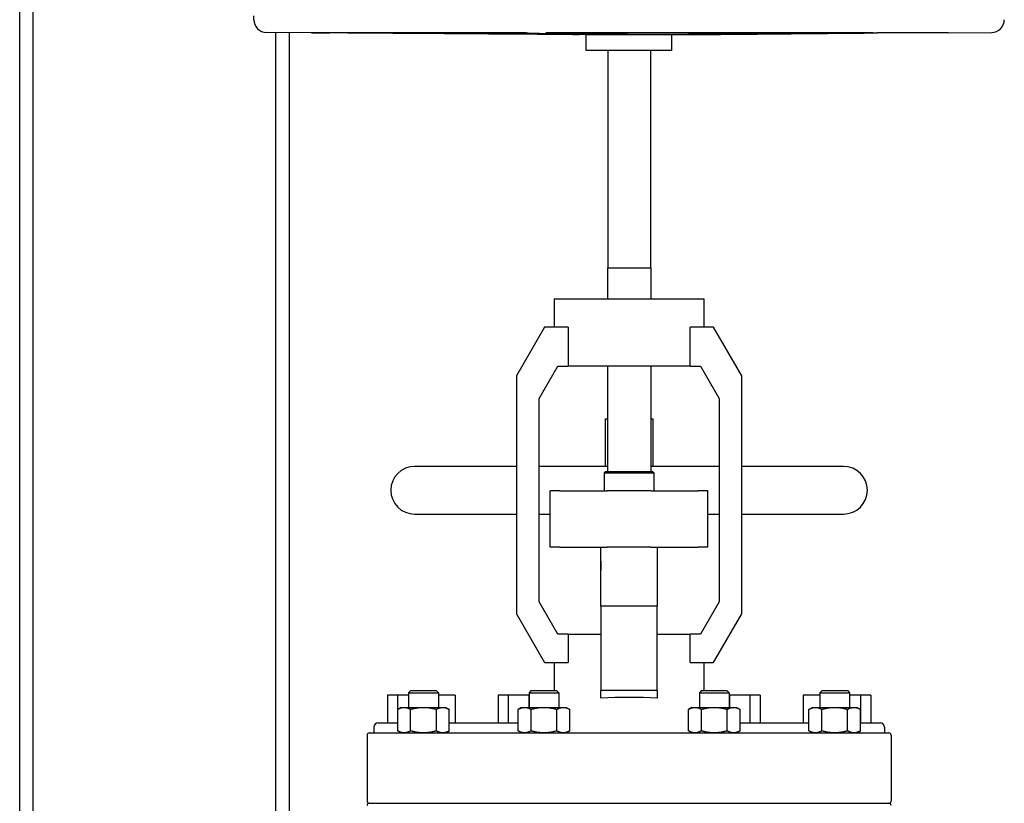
# Model space of a CAD drawing. Header units: inches. Extents: x 24 to 1128, y -94 to 748.
# Tile 362 of 573: x 598 to 627, y 320 to 343. Entities that reach past the tile are written whole.
import ezdxf

# ---------------------------------------------------------------- set-up
doc = ezdxf.new("R2010")
doc.units = ezdxf.units.IN
doc.header["$LTSCALE"] = 32
doc.header["$MEASUREMENT"] = 0
doc.layers.add('Visible (ANSI)', color=7, linetype='Continuous', lineweight=30)

msp = doc.modelspace()

# ---------------------------------------------------------------- linework, layer by layer
at = {"layer": 'Visible (ANSI)'}
for p, q in [((598.47989, 297.50112), (598.47989, 396.42862)), ((598.87989, 297.50112), (598.87989, 396.42862)), ((605.35989, 343.00733), (605.35989, 343.12533)), ((615.12339, 342.56632), (605.73123, 342.63334)), ((606.00989, 297.50112), (606.00989, 342.63135)), ((606.40989, 297.50112), (606.40989, 342.62849)), ((612.67243, 342.62419), (607.05395, 342.62419)), ((623.41934, 342.62419), (614.32844, 342.62419)), ((615.12339, 342.10733), (615.12339, 342.56632)), ((617.64339, 342.56632), (615.12339, 342.56632)), ((617.64339, 342.56632), (618.3246, 342.57118)), ((617.64339, 342.10733), (617.64339, 342.56632)), ((625.75337, 342.62419), (624.4428, 342.62419)), ((625.75337, 342.62419), (627.03556, 342.63334)), ((617.64339, 342.10733), (615.12339, 342.10733)), ((615.75839, 342.10733), (615.75839, 335.72433)), ((617.00839, 342.10733), (617.00839, 335.72433)), ((615.74739, 335.72433), (615.74739, 334.80762)), ((615.74739, 335.72433), (617.01939, 335.72433)), ((617.01939, 335.72433), (617.01939, 334.80762)), ((614.18454, 334.80762), (614.18454, 333.98062)), ((614.18454, 334.80762), (618.58225, 334.80762)), ((618.58225, 334.80762), (618.58225, 333.98062)), ((613.90239, 333.98062), (613.07539, 332.54822)), ((614.59092, 333.98062), (613.90239, 333.98062)), ((614.59092, 333.98062), (614.59092, 332.83782)), ((618.86439, 333.98062), (618.17587, 333.98062)), ((618.17587, 332.83782), (618.17587, 333.98062)), ((619.69139, 332.54822), (618.86439, 333.98062)), ((613.73699, 331.88289), (614.28833, 332.83782)), ((614.28833, 332.83782), (614.59092, 332.83782)), ((618.17587, 332.83782), (614.59092, 332.83782)), ((615.74739, 332.83782), (615.74739, 329.74033)), ((617.01939, 332.83782), (617.01939, 329.74033)), ((618.17587, 332.83782), (618.47846, 332.83782)), ((618.47846, 332.83782), (619.02979, 331.88289)), ((613.07539, 332.54822), (613.07539, 325.56403)), ((619.69139, 325.56403), (619.69139, 332.54822)), ((613.73699, 325.91356), (613.73699, 331.88289)), ((619.02979, 331.88289), (619.02979, 325.91356)), ((615.68339, 331.28862), (615.68339, 329.88862)), ((615.68339, 331.28862), (615.74739, 331.28862)), ((617.01939, 331.28862), (617.08339, 331.28862)), ((617.08339, 331.28862), (617.08339, 329.88862)), ((613.07539, 329.88862), (610.08339, 329.88862)), ((615.74739, 329.88862), (613.73699, 329.88862)), ((619.02979, 329.88862), (617.01939, 329.88862)), ((622.68339, 329.88862), (619.69139, 329.88862)), ((615.69389, 329.74033), (615.65489, 329.70133)), ((615.65489, 329.70133), (615.65489, 329.16862)), ((615.65489, 329.70133), (617.11189, 329.70133)), ((615.69389, 329.74033), (617.07289, 329.74033)), ((617.07289, 329.74033), (617.11189, 329.70133)), ((617.11189, 329.70133), (617.11189, 329.16862)), ((614.06779, 327.51462), (614.06779, 329.16862)), ((614.35063, 329.16862), (614.06779, 329.16862)), ((614.35063, 329.16862), (615.74329, 329.16862)), ((617.0235, 329.16862), (615.74329, 329.16862)), ((617.0235, 329.16862), (618.41616, 329.16862)), ((618.69899, 329.16862), (618.41616, 329.16862)), ((618.69899, 327.51462), (618.69899, 329.16862)), ((610.08339, 328.48862), (613.07539, 328.48862)), ((613.73699, 328.48862), (614.06779, 328.48862)), ((618.69899, 328.48862), (619.02979, 328.48862)), ((619.69139, 328.48862), (622.68339, 328.48862)), ((614.35063, 327.51462), (614.06779, 327.51462)), ((614.35063, 327.51462), (615.74329, 327.51462)), ((615.55659, 326.61246), (615.55659, 327.51462)), ((617.0235, 327.51462), (615.74329, 327.51462)), ((617.0235, 327.51462), (618.41616, 327.51462)), ((617.21019, 327.51462), (617.21019, 326.61246)), ((618.69899, 327.51462), (618.41616, 327.51462)), ((615.55639, 327.10233), (615.55639, 326.8335)), ((615.55639, 327.10233), (615.55659, 327.10233)), ((617.21019, 327.10233), (617.21039, 327.10233)), ((617.21039, 327.10233), (617.21039, 326.8335)), ((615.55639, 326.8335), (615.55659, 326.8335)), ((615.55659, 325.78562), (615.55659, 326.61246)), ((617.21019, 326.8335), (617.21039, 326.8335)), ((617.21019, 326.61246), (617.21019, 325.78562)), ((614.28833, 324.95862), (613.73699, 325.91356)), ((617.21019, 325.78562), (615.55659, 325.78562)), ((615.55659, 325.78562), (615.55659, 323.30462)), ((617.21019, 323.30462), (617.21019, 325.78562)), ((619.02979, 325.91356), (618.47846, 324.95862)), ((613.07539, 325.56403), (613.90239, 324.13162)), ((618.86439, 324.13162), (619.69139, 325.56403)), ((614.59092, 324.95862), (614.28833, 324.95862)), ((614.59092, 324.95862), (615.55659, 324.95862)), ((614.59092, 324.95862), (614.59092, 324.13162)), ((617.21019, 324.95862), (618.17587, 324.95862)), ((618.47846, 324.95862), (618.17587, 324.95862)), ((618.17587, 324.13162), (618.17587, 324.95862)), ((613.90239, 324.13162), (614.59092, 324.13162)), ((614.18454, 324.13162), (614.18454, 323.30462)), ((618.17587, 324.13162), (618.86439, 324.13162)), ((618.58225, 324.13162), (618.58225, 323.30462)), ((609.28339, 323.16862), (609.28339, 322.35862)), ((609.58339, 323.16862), (609.28339, 323.16862)), ((609.58339, 323.16862), (609.58339, 322.35862)), ((609.90538, 323.16862), (609.58339, 323.16862)), ((609.97153, 323.30462), (609.90538, 323.23847)), ((609.90538, 323.23847), (609.90538, 322.81412)), ((609.90538, 323.23847), (610.78038, 323.23847)), ((609.97153, 323.30462), (610.71423, 323.30462)), ((610.71423, 323.30462), (610.78038, 323.23847)), ((610.78038, 323.23847), (610.78038, 322.81412)), ((611.27384, 323.16862), (610.78038, 323.16862)), ((611.27384, 323.16862), (611.27384, 322.35862)), ((612.53339, 323.16862), (612.53339, 322.35862)), ((612.83339, 323.16862), (612.53339, 323.16862)), ((612.83339, 323.16862), (612.83339, 322.35862)), ((613.43339, 323.16862), (612.83339, 323.16862)), ((613.43339, 323.16862), (613.43339, 322.81412)), ((613.44383, 323.16862), (613.43339, 323.16862)), ((613.50998, 323.30462), (613.44383, 323.23847)), ((613.44383, 323.23847), (613.44383, 322.81412)), ((613.44383, 323.23847), (614.31883, 323.23847)), ((613.50998, 323.30462), (614.25268, 323.30462)), ((614.25268, 323.30462), (614.31883, 323.23847)), ((614.31883, 323.23847), (614.31883, 322.81412)), ((615.55659, 323.07981), (615.55659, 323.30462)), ((617.21019, 323.30462), (615.55659, 323.30462)), ((617.21019, 323.30462), (617.21019, 323.07981)), ((618.5141, 323.30462), (618.44795, 323.23847)), ((618.44795, 323.23847), (618.44795, 322.81412)), ((618.44795, 323.23847), (619.32295, 323.23847)), ((618.5141, 323.30462), (619.2568, 323.30462)), ((619.2568, 323.30462), (619.32295, 323.23847)), ((619.32295, 323.23847), (619.32295, 322.81412)), ((619.33339, 323.16862), (619.32295, 323.16862)), ((619.33339, 323.16862), (619.33339, 322.81412)), ((619.93339, 323.16862), (619.33339, 323.16862)), ((619.93339, 323.16862), (619.93339, 322.35862)), ((620.23339, 323.16862), (619.93339, 323.16862)), ((620.23339, 323.16862), (620.23339, 322.35862)), ((621.49294, 323.16862), (621.49294, 322.35862)), ((621.9864, 323.16862), (621.49294, 323.16862)), ((622.05255, 323.30462), (621.9864, 323.23847)), ((621.9864, 323.23847), (621.9864, 322.81412)), ((621.9864, 323.23847), (622.8614, 323.23847)), ((622.05255, 323.30462), (622.79525, 323.30462)), ((622.79525, 323.30462), (622.8614, 323.23847)), ((622.8614, 323.23847), (622.8614, 322.81412)), ((623.18339, 323.16862), (622.8614, 323.16862)), ((623.18339, 323.16862), (623.18339, 322.35862)), ((623.48339, 323.16862), (623.18339, 323.16862)), ((623.48339, 323.16862), (623.48339, 322.35862)), ((609.68688, 322.81412), (609.5854, 322.75553)), ((609.5854, 322.12272), (609.5854, 322.75553)), ((609.68688, 322.81412), (609.77477, 322.81412)), ((609.77477, 322.81412), (610.34288, 322.81412)), ((609.96414, 322.12272), (609.96414, 322.75553)), ((610.34288, 322.81412), (610.911, 322.81412)), ((610.72163, 322.12272), (610.72163, 322.75553)), ((610.911, 322.81412), (610.99888, 322.81412)), ((610.99888, 322.81412), (611.10037, 322.75553)), ((611.10037, 322.12272), (611.10037, 322.75553)), ((613.22533, 322.81412), (613.12385, 322.75553)), ((613.12385, 322.12272), (613.12385, 322.75553)), ((613.22533, 322.81412), (613.31322, 322.81412)), ((613.31322, 322.81412), (613.88133, 322.81412)), ((613.50259, 322.12272), (613.50259, 322.75553)), ((613.88133, 322.81412), (614.44945, 322.81412)), ((614.26007, 322.12272), (614.26007, 322.75553)), ((614.44945, 322.81412), (614.53733, 322.81412)), ((614.53733, 322.81412), (614.63882, 322.75553)), ((614.63882, 322.12272), (614.63882, 322.75553)), ((618.22945, 322.81412), (618.12797, 322.75553)), ((618.12797, 322.12272), (618.12797, 322.75553)), ((618.22945, 322.81412), (618.31734, 322.81412)), ((618.31734, 322.81412), (618.88545, 322.81412)), ((618.50671, 322.12272), (618.50671, 322.75553)), ((618.88545, 322.81412), (619.45357, 322.81412)), ((619.2642, 322.12272), (619.2642, 322.75553)), ((619.45357, 322.81412), (619.54145, 322.81412)), ((619.54145, 322.81412), (619.64294, 322.75553)), ((619.64294, 322.12272), (619.64294, 322.75553)), ((621.7679, 322.81412), (621.66642, 322.75553)), ((621.66642, 322.12272), (621.66642, 322.75553)), ((621.7679, 322.81412), (621.85579, 322.81412)), ((621.85579, 322.81412), (622.4239, 322.81412)), ((622.04516, 322.12272), (622.04516, 322.75553)), ((622.4239, 322.81412), (622.99202, 322.81412)), ((622.80264, 322.12272), (622.80264, 322.75553)), ((622.99202, 322.81412), (623.0799, 322.81412)), ((623.0799, 322.81412), (623.18139, 322.75553)), ((623.18139, 322.12272), (623.18139, 322.75553)), ((609.00839, 322.35862), (609.5854, 322.35862)), ((611.10037, 322.35862), (613.12385, 322.35862)), ((619.64294, 322.35862), (621.66642, 322.35862)), ((623.18139, 322.35862), (623.75839, 322.35862)), ((608.68739, 322.00112), (608.68739, 320.05962)), ((608.75039, 322.06412), (624.01639, 322.06412)), ((608.88339, 322.23362), (608.88339, 322.06412)), ((609.68688, 322.06412), (609.5854, 322.12272)), ((610.99888, 322.06412), (611.10037, 322.12272)), ((613.22533, 322.06412), (613.12385, 322.12272)), ((614.53733, 322.06412), (614.63882, 322.12272)), ((618.22945, 322.06412), (618.12797, 322.12272)), ((619.54145, 322.06412), (619.64294, 322.12272)), ((621.7679, 322.06412), (621.66642, 322.12272)), ((623.0799, 322.06412), (623.18139, 322.12272)), ((623.88339, 322.23362), (623.88339, 322.06412)), ((624.07939, 322.00112), (624.07939, 320.05962)), ((608.75039, 319.99662), (624.01639, 319.99662)), ((608.75039, 319.99662), (624.01639, 319.99662))]:
    msp.add_line(p, q, dxfattribs=at)
for centre, radius, start, end in [((605.73389, 343.00733), 0.374, 180, 269.591168), ((627.03289, 343.00733), 0.374, 270.408832, 0), ((610.08339, 329.18862), 0.7, 90, 270), ((622.68339, 329.18862), 0.7, 270, 90), ((616.38339, 328.83433), 2.165, 247.543237, 247.548964), ((616.38339, 328.83433), 2.165, 292.451036, 292.456763), ((609.00839, 322.23362), 0.125, 90, 180), ((623.75839, 322.23362), 0.125, 0, 90), ((608.75039, 322.00112), 0.063, 90, 180), ((624.01639, 322.00112), 0.063, 0, 90), ((608.75039, 320.05962), 0.063, 180, 270), ((608.75039, 319.93362), 0.063, 90, 180), ((624.01639, 320.05962), 0.063, 270, 0), ((624.01639, 319.93362), 0.063, 0, 90)]:
    msp.add_arc(centre, radius, start, end, dxfattribs=at)
msp.add_ellipse((616.38339, 322.72054), major_axis=(-2.19886, 0), ratio=0.17632698, start_param=4.32689867, end_param=5.09787929, dxfattribs=at)
for points, knots in [([(607.05395, 342.62419), (607.0479, 342.62419), (607.0549, 342.62409), (607.0975, 342.62372), (607.13309, 342.62344), (607.21905, 342.62279), (607.27493, 342.62238), (607.39959, 342.62148), (607.46837, 342.62098), (607.53347, 342.62052), (607.5537, 342.62037), (607.57444, 342.62023), (607.59537, 342.62008)], [-1.98568979, -1.98568979, -1.98568979, -1.98568979, -1.489271, -1.489271, -0.99285222, -0.99285222, -0.49642611, -0.49642611, 0, 0, 0, 0.15423018, 0.15423018, 0.15423018, 0.15423018]), ([(613.35764, 342.62008), (613.35285, 342.62023), (613.34696, 342.62037), (613.34001, 342.62052), (613.31762, 342.62098), (613.28112, 342.62148), (613.18628, 342.62238), (613.12795, 342.62279), (613.00827, 342.62344), (612.93926, 342.62372), (612.80125, 342.62409), (612.73225, 342.62419), (612.67243, 342.62419)], [-0.15423018, -0.15423018, -0.15423018, -0.15423018, 0, 0, 0, 0.49642611, 0.49642611, 0.99285222, 0.99285222, 1.489271, 1.489271, 1.98568979, 1.98568979, 1.98568979, 1.98568979]), ([(614.32844, 342.62419), (614.26488, 342.62419), (614.20021, 342.62409), (614.08853, 342.62372), (614.04152, 342.62344), (613.97497, 342.62279), (613.95117, 342.62238), (613.93337, 342.62148), (613.93938, 342.62098), (613.96277, 342.62037), (613.9697, 342.62023), (613.97785, 342.62008)], [1.98568979, 1.98568979, 1.98568979, 1.98568979, 2.48210857, 2.48210857, 2.97852735, 2.97852735, 3.47495346, 3.47495346, 3.97137957, 3.97137957, 4.12560975, 4.12560975, 4.12560975, 4.12560975]), ([(614.90081, 342.57275), (614.90807, 342.57255), (614.91231, 342.57237), (614.91658, 342.5719), (614.90978, 342.57163), (614.87476, 342.57127), (614.84654, 342.57118), (614.77931, 342.57118), (614.73521, 342.57127), (614.63432, 342.57163), (614.57753, 342.5719), (614.49285, 342.57237), (614.46145, 342.57255), (614.42925, 342.57275)], [0.63873151, 0.63873151, 0.63873151, 0.63873151, 0.87159914, 0.87159914, 1.30738491, 1.30738491, 1.74317067, 1.74317067, 2.17895643, 2.17895643, 2.61474219, 2.61474219, 2.84760983, 2.84760983, 2.84760983, 2.84760983]), ([(617.42124, 342.57275), (617.39354, 342.57255), (617.36475, 342.57237), (617.28272, 342.5719), (617.22173, 342.57163), (617.09919, 342.57127), (617.03765, 342.57118), (616.92887, 342.57118), (616.8734, 342.57127), (616.77602, 342.57163), (616.73412, 342.5719), (616.68606, 342.57237), (616.67088, 342.57255), (616.65826, 342.57275)], [0.63873151, 0.63873151, 0.63873151, 0.63873151, 0.87159914, 0.87159914, 1.30738491, 1.30738491, 1.74317067, 1.74317067, 2.17895643, 2.17895643, 2.61474219, 2.61474219, 2.84760983, 2.84760983, 2.84760983, 2.84760983]), ([(618.3246, 342.57118), (618.3246, 342.57118), (618.33442, 342.57127), (618.37513, 342.57163), (618.40602, 342.5719), (618.46099, 342.57237), (618.48302, 342.57255), (618.50741, 342.57275)], [1.74317067, 1.74317067, 1.74317067, 1.74317067, 2.17895643, 2.17895643, 2.61474219, 2.61474219, 2.84760983, 2.84760983, 2.84760983, 2.84760983]), ([(623.3014, 342.62008), (623.31937, 342.62023), (623.33647, 342.62037), (623.3524, 342.62052), (623.40367, 342.62098), (623.44988, 342.62148), (623.51593, 342.62238), (623.53576, 342.62279), (623.54776, 342.62344), (623.5407, 342.62372), (623.498, 342.62409), (623.46236, 342.62419), (623.41934, 342.62419)], [-0.15423018, -0.15423018, -0.15423018, -0.15423018, 0, 0, 0, 0.49642611, 0.49642611, 0.99285222, 0.99285222, 1.489271, 1.489271, 1.98568979, 1.98568979, 1.98568979, 1.98568979]), ([(624.4428, 342.62419), (624.40957, 342.62419), (624.3626, 342.62409), (624.25099, 342.62372), (624.18634, 342.62344), (624.05925, 342.62279), (623.98866, 342.62238), (623.853, 342.62148), (623.78794, 342.62098), (623.71707, 342.62037), (623.70061, 342.62023), (623.68471, 342.62008)], [1.98568979, 1.98568979, 1.98568979, 1.98568979, 2.48210857, 2.48210857, 2.97852735, 2.97852735, 3.47495346, 3.47495346, 3.97137957, 3.97137957, 4.12560975, 4.12560975, 4.12560975, 4.12560975])]:
    msp.add_open_spline(points, degree=3, knots=knots, dxfattribs=at)
for points, weights in [([(614.42925, 342.57275), (613.08092, 342.58109), (607.59537, 342.62008)], [3.22913550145, 2.37560125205, 1.06245079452]), ([(613.35764, 342.62008), (614.59634, 342.58109), (614.90081, 342.57275)], [1.05826131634, 2.36623373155, 3.21640230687]), ([(616.65826, 342.57275), (616.12941, 342.58109), (613.97785, 342.62008)], [3.21640230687, 2.36623373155, 1.05826131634]), ([(623.3014, 342.62008), (618.58141, 342.58109), (617.42124, 342.57275)], [1.05826131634, 2.36623373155, 3.21640230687]), ([(618.50741, 342.57275), (619.5289, 342.58109), (623.68471, 342.62008)], [3.21640230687, 2.36623373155, 1.05826131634]), ([(609.5854, 322.75553), (609.68688, 322.81412), (609.77477, 322.81412)], [1.01001874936, 1.04314139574, 1]), ([(609.77477, 322.81412), (609.86266, 322.81412), (609.96414, 322.75553)], [1, 1.04314139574, 1.01001874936]), ([(609.96414, 322.75553), (610.16711, 322.81412), (610.34288, 322.81412)], [1.01001874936, 1.04314139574, 1]), ([(610.34288, 322.81412), (610.51866, 322.81412), (610.72163, 322.75553)], [1, 1.04314139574, 1.01001874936]), ([(610.72163, 322.75553), (610.82311, 322.81412), (610.911, 322.81412)], [1.01001874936, 1.04314139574, 1]), ([(610.911, 322.81412), (610.99888, 322.81412), (611.10037, 322.75553)], [1, 1.04314139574, 1.01001874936]), ([(613.12385, 322.75553), (613.22533, 322.81412), (613.31322, 322.81412)], [1.01001874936, 1.04314139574, 1]), ([(613.31322, 322.81412), (613.40111, 322.81412), (613.50259, 322.75553)], [1, 1.04314139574, 1.01001874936]), ([(613.50259, 322.75553), (613.70556, 322.81412), (613.88133, 322.81412)], [1.01001874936, 1.04314139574, 1]), ([(613.88133, 322.81412), (614.05711, 322.81412), (614.26007, 322.75553)], [1, 1.04314139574, 1.01001874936]), ([(614.26007, 322.75553), (614.36156, 322.81412), (614.44945, 322.81412)], [1.01001874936, 1.04314139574, 1]), ([(614.44945, 322.81412), (614.53733, 322.81412), (614.63882, 322.75553)], [1, 1.04314139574, 1.01001874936]), ([(618.12797, 322.75553), (618.22945, 322.81412), (618.31734, 322.81412)], [1.01001874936, 1.04314139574, 1]), ([(618.31734, 322.81412), (618.40523, 322.81412), (618.50671, 322.75553)], [1, 1.04314139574, 1.01001874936]), ([(618.50671, 322.75553), (618.70968, 322.81412), (618.88545, 322.81412)], [1.01001874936, 1.04314139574, 1]), ([(618.88545, 322.81412), (619.06123, 322.81412), (619.2642, 322.75553)], [1, 1.04314139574, 1.01001874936]), ([(619.2642, 322.75553), (619.36568, 322.81412), (619.45357, 322.81412)], [1.01001874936, 1.04314139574, 1]), ([(619.45357, 322.81412), (619.54145, 322.81412), (619.64294, 322.75553)], [1, 1.04314139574, 1.01001874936]), ([(621.66642, 322.75553), (621.7679, 322.81412), (621.85579, 322.81412)], [1.01001874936, 1.04314139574, 1]), ([(621.85579, 322.81412), (621.94368, 322.81412), (622.04516, 322.75553)], [1, 1.04314139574, 1.01001874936]), ([(622.04516, 322.75553), (622.24813, 322.81412), (622.4239, 322.81412)], [1.01001874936, 1.04314139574, 1]), ([(622.4239, 322.81412), (622.59968, 322.81412), (622.80264, 322.75553)], [1, 1.04314139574, 1.01001874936]), ([(622.80264, 322.75553), (622.90413, 322.81412), (622.99202, 322.81412)], [1.01001874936, 1.04314139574, 1]), ([(622.99202, 322.81412), (623.0799, 322.81412), (623.18139, 322.75553)], [1, 1.04314139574, 1.01001874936]), ([(609.77477, 322.06412), (609.68688, 322.06412), (609.5854, 322.12272)], [1, 1.04314139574, 1.01001874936]), ([(609.96414, 322.12272), (609.86266, 322.06412), (609.77477, 322.06412)], [1.01001874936, 1.04314139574, 1]), ([(610.34288, 322.06412), (610.16711, 322.06412), (609.96414, 322.12272)], [1, 1.04314139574, 1.01001874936]), ([(610.72163, 322.12272), (610.51866, 322.06412), (610.34288, 322.06412)], [1.01001874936, 1.04314139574, 1]), ([(610.911, 322.06412), (610.82311, 322.06412), (610.72163, 322.12272)], [1, 1.04314139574, 1.01001874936]), ([(611.10037, 322.12272), (610.99888, 322.06412), (610.911, 322.06412)], [1.01001874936, 1.04314139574, 1]), ([(613.31322, 322.06412), (613.22533, 322.06412), (613.12385, 322.12272)], [1, 1.04314139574, 1.01001874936]), ([(613.50259, 322.12272), (613.40111, 322.06412), (613.31322, 322.06412)], [1.01001874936, 1.04314139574, 1]), ([(613.88133, 322.06412), (613.70556, 322.06412), (613.50259, 322.12272)], [1, 1.04314139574, 1.01001874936]), ([(614.26007, 322.12272), (614.05711, 322.06412), (613.88133, 322.06412)], [1.01001874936, 1.04314139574, 1]), ([(614.44945, 322.06412), (614.36156, 322.06412), (614.26007, 322.12272)], [1, 1.04314139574, 1.01001874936]), ([(614.63882, 322.12272), (614.53733, 322.06412), (614.44945, 322.06412)], [1.01001874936, 1.04314139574, 1]), ([(618.31734, 322.06412), (618.22945, 322.06412), (618.12797, 322.12272)], [1, 1.04314139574, 1.01001874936]), ([(618.50671, 322.12272), (618.40523, 322.06412), (618.31734, 322.06412)], [1.01001874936, 1.04314139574, 1]), ([(618.88545, 322.06412), (618.70968, 322.06412), (618.50671, 322.12272)], [1, 1.04314139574, 1.01001874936]), ([(619.2642, 322.12272), (619.06123, 322.06412), (618.88545, 322.06412)], [1.01001874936, 1.04314139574, 1]), ([(619.45357, 322.06412), (619.36568, 322.06412), (619.2642, 322.12272)], [1, 1.04314139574, 1.01001874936]), ([(619.64294, 322.12272), (619.54145, 322.06412), (619.45357, 322.06412)], [1.01001874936, 1.04314139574, 1]), ([(621.85579, 322.06412), (621.7679, 322.06412), (621.66642, 322.12272)], [1, 1.04314139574, 1.01001874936]), ([(622.04516, 322.12272), (621.94368, 322.06412), (621.85579, 322.06412)], [1.01001874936, 1.04314139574, 1]), ([(622.4239, 322.06412), (622.24813, 322.06412), (622.04516, 322.12272)], [1, 1.04314139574, 1.01001874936]), ([(622.80264, 322.12272), (622.59968, 322.06412), (622.4239, 322.06412)], [1.01001874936, 1.04314139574, 1]), ([(622.99202, 322.06412), (622.90413, 322.06412), (622.80264, 322.12272)], [1, 1.04314139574, 1.01001874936]), ([(623.18139, 322.12272), (623.0799, 322.06412), (622.99202, 322.06412)], [1.01001874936, 1.04314139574, 1])]:
    msp.add_rational_spline(points, weights, degree=2, dxfattribs=at)

doc.saveas('drawing.dxf')
